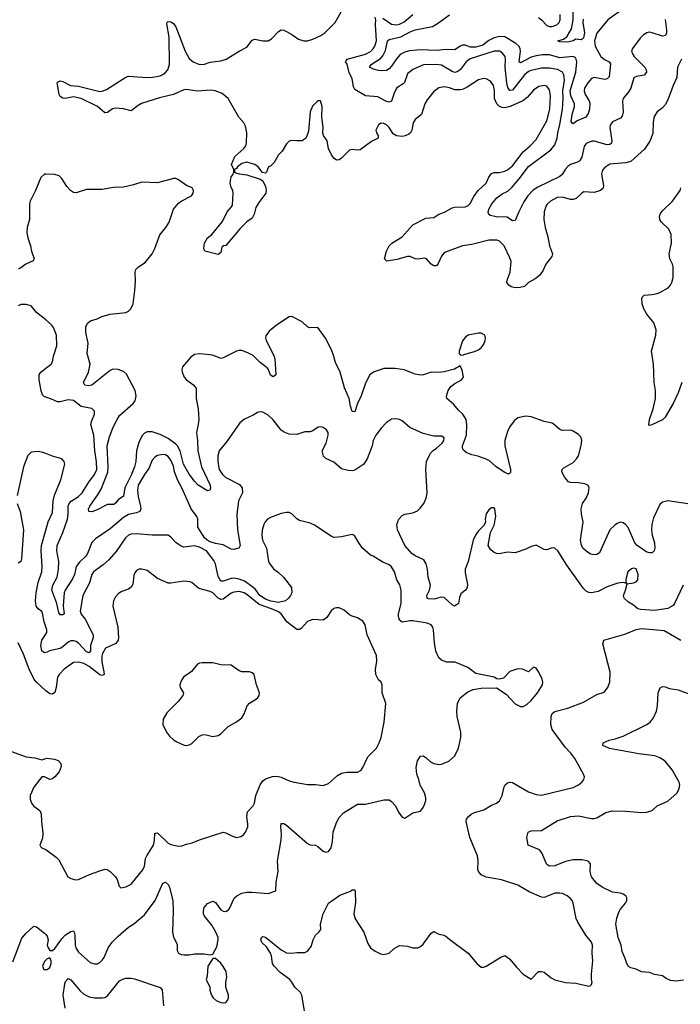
# Model space of a CAD drawing. Header units: inches. Extents: x 1839270 to 1929235, y 762242 to 910350.
# Tile 275 of 362: x 1849802 to 1854825, y 891421 to 898910. Entities that reach past the tile are written whole.
import ezdxf

# ---------------------------------------------------------------- set-up
doc = ezdxf.new("R2010")
doc.units = ezdxf.units.IN
doc.header["$MEASUREMENT"] = 0
doc.layers.add('B8849', color=7, linetype='Continuous')
doc.layers.add('B8859', color=7, linetype='Continuous')

msp = doc.modelspace()

# ---------------------------------------------------------------- linework, layer by layer
at = {"layer": 'B8849', "color": 5}
for points, elevation in [([(1850000, 897734.2), (1849990, 897734.3), (1849962.4, 897710), (1849922, 897610), (1849880.3, 897530), (1849876, 897510), (1849876.1, 897390), (1849857.8, 897330), (1849856.5, 897290), (1849863.6, 897250), (1849884.2, 897190), (1849890.3, 897150), (1849910.5, 897090), (1849903, 897077), (1849848, 897050), (1849802.3, 897017.7), (1849790, 897013)], 720), ([(1850000, 896626.5), (1849930, 896683.7), (1849890, 896732.6), (1849850, 896745.1), (1849810, 896743.1), (1849790, 896734)], 740), ([(1850000, 896038), (1849990, 896041.1), (1849976.3, 896056.3), (1849965.9, 896085.9), (1849949.8, 896170), (1849949.8, 896210), (1849963.6, 896230), (1850000, 896258.3)], 740), ([(1850000, 895609.9), (1849978.6, 895618.6), (1849944.7, 895624.7), (1849890, 895621.2), (1849864.4, 895595.6), (1849830.3, 895509.7), (1849783.7, 895290)], 760), ([(1849782, 895230), (1849804.9, 895170), (1849830.5, 895030), (1849814.8, 894810), (1849810, 894788), (1849790, 894775.3)], 760), ([(1850000, 894291.6), (1849986.6, 894330), (1849976.3, 894396.3), (1849970, 894409.4), (1849940.9, 894430), (1849927.3, 894450), (1849921.6, 894490), (1849926, 894550), (1849941.5, 894630), (1849969.8, 894710), (1849971.7, 894750), (1849964.7, 894870), (1849968.6, 894911.4), (1850000, 895026.6)], 760), ([(1850000, 894097.4), (1849990, 894095.1), (1849969.8, 894109.8), (1849961.3, 894150), (1849970.6, 894190), (1850000, 894236.3)], 760), ([(1850000, 893805.6), (1849929.9, 893869.9), (1849912.1, 893892.1), (1849873.8, 893970), (1849830, 894085.1), (1849789.8, 894169.8)], 780), ([(1849690, 893361), (1849850, 893303.9), (1849916.3, 893296.3), (1849970, 893281), (1850000, 893289.9)], 780), ([(1850000, 893146.3), (1849990, 893151.5), (1849968.8, 893150), (1849910, 893073), (1849881.8, 893010), (1849880.8, 892980.8), (1849890.2, 892950.2), (1849910, 892928.8), (1849955.1, 892895.1), (1849964, 892870), (1849966.5, 892810), (1849978.5, 892721.5), (1849975.4, 892684.6), (1849956, 892630), (1849960.7, 892620.7), (1849970.7, 892610.7), (1849999, 892599), (1850000, 892598.3)], 780), ([(1849750, 891744), (1849816.9, 891923.1), (1849850, 891962), (1849910, 892014.8), (1849930, 892010.7), (1849990, 891962), (1850000, 891950.4)], 760), ([(1850000, 891756.8), (1849990, 891746.6), (1849974.9, 891710), (1849985.7, 891685.7), (1850000, 891684.9)], 760)]:
    msp.add_lwpolyline(points, dxfattribs=dict(at, elevation=elevation))
at = {"layer": 'B8859', "color": 5}
for points, elevation in [([(1854833.4, 898610), (1854804.4, 898550), (1854798.7, 898470), (1854770.3, 898409.7), (1854730, 898300.9), (1854710, 898263.7), (1854690, 898239.3), (1854650, 898209.3), (1854627.1, 898172.9), (1854618.3, 898130), (1854615.7, 898044.3), (1854593.1, 897986.9), (1854553.4, 897926.6), (1854448.6, 897831.4), (1854410, 897820.3), (1854290, 897810.7), (1854250, 897786.9), (1854233.4, 897766.6), (1854225.8, 897734.2), (1854242.3, 897650), (1854237.4, 897630), (1854218, 897610), (1854170, 897595.6), (1854090, 897599.7), (1854070, 897586.3), (1854033.4, 897550), (1854010, 897541.6), (1853990, 897541.8), (1853930, 897560.3), (1853890, 897557.6), (1853838.4, 897530), (1853813.8, 897506.2), (1853803.6, 897490), (1853790.2, 897450), (1853786.9, 897390), (1853796.5, 897330), (1853817.8, 897257.8), (1853831, 897190), (1853852.3, 897130), (1853849.1, 897110), (1853801.7, 897050), (1853779.1, 897000.9), (1853754.7, 896965.3), (1853722, 896938), (1853671.8, 896910), (1853639.4, 896880.6), (1853607.7, 896872.3), (1853570, 896871.4), (1853539.3, 896879.3), (1853520.5, 896890), (1853506.6, 896910), (1853508.5, 896930), (1853531.9, 896990), (1853539.1, 897070), (1853530, 897099.7), (1853485, 897190), (1853450, 897226.2), (1853430, 897233.8), (1853370, 897233.4), (1853238.6, 897201.4), (1853170, 897190.6), (1853039, 897141), (1853026.7, 897133.3), (1853008.5, 897111.5), (1852984.1, 897055.9), (1852970, 897036.9), (1852950, 897037.2), (1852930, 897051.2), (1852896.3, 897090), (1852876.9, 897096.9), (1852830, 897088.8), (1852810, 897091.6), (1852770, 897108.2), (1852750, 897109.8), (1852670, 897085.3), (1852592.3, 897072.3), (1852575.1, 897090), (1852591.3, 897150), (1852611.1, 897190), (1852631.1, 897210), (1852710, 897257.4), (1852790.9, 897350), (1852890, 897401.8), (1852950, 897406.7), (1852989.2, 897430.8), (1853033, 897447), (1853090, 897478.1), (1853110, 897483.7), (1853190, 897487), (1853210, 897494.7), (1853227.9, 897512.1), (1853255.2, 897564.8), (1853288, 897610), (1853350, 897666.9), (1853370, 897713.1), (1853390, 897740.2), (1853410, 897747.8), (1853450, 897748.7), (1853490, 897758), (1853510, 897767.6), (1853550, 897799.2), (1853630, 897903.9), (1853683.5, 897950), (1853730, 897998.9), (1853810, 898142), (1853832.2, 898230), (1853838.4, 898330), (1853830, 898378), (1853810, 898403.5), (1853790, 898409.7), (1853750, 898402.2), (1853710, 898374.2), (1853660.9, 898319.1), (1853626.6, 898293.4), (1853531.2, 898248.8), (1853490, 898239.1), (1853470, 898241.3), (1853450.7, 898250), (1853429.9, 898270), (1853411.7, 898310), (1853411.8, 898371.8), (1853403.5, 898410), (1853382, 898442), (1853350, 898461.3), (1853330, 898464), (1853290, 898452.2), (1853203.8, 898396.2), (1853170, 898380.4), (1853150, 898376.1), (1853110, 898376.2), (1853070, 898391.4), (1853030, 898399.4), (1852990, 898392.1), (1852950, 898364.2), (1852899.5, 898300.5), (1852883.1, 898270), (1852857, 898190), (1852807.8, 898150), (1852794.8, 898125.2), (1852783.5, 898070), (1852774.6, 898050), (1852761.5, 898038.5), (1852734, 898026), (1852710, 898021.6), (1852666.3, 898026.3), (1852641.8, 898041.8), (1852610, 898089.6), (1852590, 898111), (1852570, 898121.3), (1852550, 898123.6), (1852529.2, 898110.8), (1852510.3, 898070), (1852514, 898050), (1852526.4, 898030), (1852526.4, 898010), (1852477.5, 897982.5), (1852390, 897921.3), (1852370, 897917.6), (1852330, 897922), (1852310, 897917), (1852250, 897856.2), (1852230, 897843.6), (1852210, 897841.6), (1852190, 897856.2), (1852170, 897886.6), (1852150.6, 897930.6), (1852139.8, 897990), (1852113, 898030), (1852107.1, 898047.1), (1852108.7, 898090), (1852099.2, 898170), (1852102.4, 898250), (1852090, 898294), (1852070, 898294), (1852027.3, 898252.7), (1852010.4, 898210), (1851997.3, 898062.7), (1851988.9, 898031.1), (1851976.4, 898010), (1851950, 897989.6), (1851910, 897987.8), (1851870, 897992.3), (1851850, 897986.6), (1851830, 897966), (1851796.4, 897910), (1851770, 897882), (1851735.5, 897824.5), (1851710, 897796.9), (1851694.8, 897790), (1851678, 897750), (1851670, 897742), (1851649.2, 897749.2), (1851616, 897790), (1851589.4, 897810), (1851530, 897827.6), (1851490, 897816), (1851458, 897790), (1851450, 897778), (1851434, 897770), (1851434, 897750), (1851445.4, 897745.4), (1851470, 897738), (1851530, 897731.3), (1851630, 897698), (1851650, 897684.7), (1851670, 897642), (1851675.8, 897610), (1851674.4, 897590), (1851619.3, 897520.7), (1851598.4, 897481.6), (1851583.8, 897430), (1851570, 897400.9), (1851527.7, 897372.3), (1851477.1, 897322.9), (1851370, 897192.7), (1851350.6, 897189.4), (1851339.8, 897180.2), (1851330, 897139), (1851310, 897123.6), (1851209.6, 897149.6), (1851202.7, 897170), (1851207, 897210), (1851229.6, 897250), (1851262.5, 897277.5), (1851343.9, 897376.1), (1851379.7, 897450), (1851413.3, 897486.7), (1851419.7, 897500.3), (1851425.1, 897590), (1851422, 897610), (1851410, 897633.2), (1851403.1, 897670), (1851410, 897714.8), (1851422.7, 897730), (1851429.2, 897750), (1851429.2, 897770), (1851413.2, 897810), (1851438.4, 897870), (1851506.5, 897930), (1851520.8, 897950), (1851527.6, 897972.4), (1851528.8, 898050), (1851519.8, 898099.8), (1851505.4, 898125.4), (1851467.8, 898167.8), (1851388.2, 898310), (1851341, 898350), (1851289.2, 898369.2), (1851254.1, 898374.1), (1851150, 898367.9), (1851070, 898378.6), (1851050, 898376.7), (1850970, 898342.1), (1850864.6, 898315.4), (1850728.4, 898271.6), (1850702, 898258), (1850650, 898217.6), (1850591.7, 898231.7), (1850530, 898238), (1850507.4, 898232.6), (1850470, 898205.1), (1850450, 898200.7), (1850392.3, 898250), (1850270, 898309.7), (1850210, 898322.6), (1850148, 898310), (1850130, 898314.5), (1850110, 898327), (1850101.6, 898341.6), (1850087.6, 898430), (1850090, 898436), (1850110, 898444), (1850130, 898440.5), (1850188.6, 898408.6), (1850250, 898403.6), (1850410, 898364.5), (1850430, 898366.2), (1850461.7, 898378.3), (1850610, 898472), (1850630, 898480.3), (1850770, 898471), (1850812.8, 898472.8), (1850870, 898482.3), (1850890, 898492.7), (1850911.3, 898508.7), (1850928.2, 898530), (1850941.1, 898570), (1850938.6, 898778.6), (1850921.7, 898878.3), (1850922, 898890), (1850930, 898896.4), (1850950, 898893.1), (1850970, 898881.1), (1850990, 898856.4), (1851059.8, 898670), (1851090, 898614), (1851120.3, 898590), (1851170, 898570.2), (1851207.4, 898572.6), (1851250, 898588), (1851330, 898597.5), (1851372, 898610), (1851469.8, 898670.2), (1851530, 898701.3), (1851570, 898754.4), (1851590, 898763.1), (1851650.9, 898749.1), (1851690.7, 898749.3), (1851716.5, 898763.5), (1851770, 898821.6), (1851790, 898832.4), (1851810, 898830.4), (1851830, 898821.1), (1851870, 898798.9), (1851921.6, 898761.6), (1851962, 898750), (1851990, 898750.1), (1852030, 898761.4), (1852091.1, 898790), (1852122, 898810), (1852199.5, 898890), (1852247, 898970)], 680), ([(1854709.3, 898910.7), (1854720.5, 898830), (1854720.2, 898810), (1854711.6, 898790), (1854690, 898785.4), (1854610, 898811.1), (1854590, 898814.3), (1854570, 898809.8), (1854544.2, 898795.8), (1854519.5, 898770), (1854462, 898690), (1854454.9, 898670), (1854460.4, 898650), (1854474.9, 898630), (1854554.9, 898550), (1854566.5, 898530), (1854567, 898510), (1854551.2, 898488.8), (1854490, 898477.6), (1854472.4, 898467.6), (1854449.2, 898390), (1854434.7, 898365.3), (1854390.3, 898310), (1854386, 898290), (1854391.3, 898208.7), (1854382.8, 898177.2), (1854370, 898160.7), (1854310, 898134.5), (1854292.8, 898107.2), (1854289.2, 898090), (1854305.6, 897990), (1854302.3, 897970), (1854290, 897959.8), (1854270, 897958), (1854170, 897986.2), (1854153.3, 897986.7), (1854110.2, 897969.8), (1854093.9, 897946.1), (1854075.4, 897864.6), (1854061.5, 897838.5), (1854050.8, 897829.2), (1853990, 897807.9), (1853970, 897793.7), (1853949.5, 897770), (1853927.4, 897732.6), (1853910, 897716.8), (1853742.5, 897637.5), (1853706.9, 897613.1), (1853665.3, 897570), (1853635.8, 897524.2), (1853596.9, 897450), (1853570, 897384), (1853550, 897379.3), (1853508.2, 897408.2), (1853426, 897410), (1853381.4, 897421.4), (1853370, 897429.4), (1853364.8, 897444.8), (1853368, 897470), (1853392.1, 897510), (1853430, 897556.2), (1853470, 897585.2), (1853513.9, 897606.1), (1853545.1, 897634.9), (1853600.7, 897699.3), (1853670, 897793.6), (1853840.6, 897919.4), (1853870, 897958.3), (1853889.9, 898010), (1853893.7, 898050), (1853910, 898112.4), (1853930.3, 898230), (1853934.9, 898310), (1853932, 898370), (1853944.6, 898450), (1853939.9, 898490), (1853930.3, 898510.3), (1853892.3, 898532.3), (1853830, 898542), (1853770, 898541.3), (1853690, 898524.2), (1853670, 898515.5), (1853640.1, 898490), (1853550, 898373.5), (1853530, 898371.2), (1853514.7, 898394.7), (1853506.9, 898426.9), (1853493.5, 898550), (1853495.8, 898610), (1853492.4, 898630), (1853470, 898657.7), (1853450, 898669.8), (1853410, 898671.5), (1853228.3, 898611.7), (1853196.2, 898590), (1853151.3, 898528.7), (1853127.1, 898512.9), (1853110, 898509.9), (1853090, 898515), (1853010, 898564.1), (1852970, 898569.8), (1852872.7, 898567.3), (1852790, 898532.6), (1852750, 898499.6), (1852727, 898433), (1852718.3, 898421.7), (1852670, 898390.9), (1852661, 898379), (1852648.1, 898351.9), (1852630.2, 898289.8), (1852610, 898281.7), (1852584.7, 898290), (1852524.4, 898324.4), (1852431.2, 898331.2), (1852350, 898379.5), (1852338.9, 898398.9), (1852330, 898463.7), (1852306.3, 898506.3), (1852291.2, 898571.2), (1852279.7, 898590), (1852293, 898610), (1852430, 898648.8), (1852470, 898669.1), (1852490, 898688.8), (1852502.5, 898710), (1852516, 898750), (1852507.3, 898872.7), (1852509.8, 898909.8), (1852505.3, 898930)], 660), ([(1854370, 898976.5), (1854274.6, 898910), (1854191, 898809), (1854172.8, 898750), (1854178, 898710), (1854220.7, 898630), (1854248, 898608), (1854284, 898590), (1854294.4, 898574.4), (1854284, 898476), (1854270, 898460.6), (1854250, 898455.5), (1854170, 898469.8), (1854150, 898462.2), (1854121.6, 898430), (1854096.6, 898390), (1854093.1, 898370), (1854100.7, 898340.7), (1854132.2, 898292.2), (1854136.5, 898276.5), (1854133.7, 898230), (1854124, 898196), (1854107.4, 898170), (1854040.2, 898139.8), (1854010, 898118.9), (1854002.4, 898122.4), (1853996.1, 898136.1), (1854003.4, 898190), (1854021.7, 898250), (1854020.9, 898270), (1853993.6, 898330), (1853988.4, 898370), (1854029.6, 898510), (1854038.1, 898590), (1854030, 898619.3), (1854009.2, 898629.2), (1853910, 898620.9), (1853830, 898642.7), (1853777.5, 898642.5), (1853730, 898636.3), (1853690, 898624.5), (1853610, 898581.2), (1853600.3, 898590), (1853609.9, 898670), (1853608, 898690), (1853597.3, 898710), (1853575, 898730), (1853490, 898779.5), (1853450, 898782.3), (1853410, 898773.6), (1853368.4, 898751.6), (1853324, 898716), (1853270, 898700.7), (1853230, 898700.9), (1853190, 898715.3), (1853170, 898716.9), (1853150.1, 898709.9), (1853110, 898681.8), (1853044.5, 898684.5), (1852970, 898675.4), (1852850, 898680.3), (1852766.1, 898673.9), (1852730, 898664.2), (1852695.7, 898644.3), (1852666.6, 898613.4), (1852630, 898557.2), (1852610, 898535.6), (1852590, 898525.1), (1852550, 898520.4), (1852530, 898523.5), (1852492.9, 898532.9), (1852462, 898550), (1852473.3, 898570), (1852545.1, 898614.9), (1852564.3, 898635.7), (1852584.5, 898675.5), (1852599.5, 898750), (1852610, 898760.9), (1852698.8, 898781.2), (1852770, 898819.1), (1852810, 898832.9), (1852940.7, 898859.3), (1852979.8, 898880.2), (1853070, 898947.2)], 640), ([(1852562.3, 898922.3), (1852630, 898877.5), (1852670, 898871.8), (1852690, 898876.3), (1852726.4, 898893.6), (1852791.2, 898948.8)], 660), ([(1853747, 898927), (1853769.5, 898909.5), (1853810, 898865.4), (1853830, 898858.4), (1853850, 898858.5), (1853886, 898870), (1853903.8, 898890), (1853911.9, 898910), (1853911.1, 898950)], 640), ([(1854085.4, 898914.6), (1854083.7, 898890), (1854095.9, 898810), (1854090, 898772.3), (1854077.8, 898762.2), (1854070, 898757.6), (1854030, 898762), (1854010.5, 898750), (1853970, 898739.7), (1853910, 898740.9), (1853894, 898750), (1853937.2, 898762.8), (1853961.3, 898778.7), (1853998.3, 898841.7), (1854011.2, 898910), (1854011.2, 898970)], 620), ([(1854950, 895217.4), (1854730.3, 895249.7), (1854690, 895241.3), (1854670, 895221.6), (1854620.1, 895119.9), (1854608.6, 895070), (1854605.4, 895030), (1854611, 894990), (1854629.2, 894930), (1854632.4, 894890), (1854626.7, 894870), (1854610, 894854.7), (1854590, 894854.2), (1854570, 894860.7), (1854497.8, 894910), (1854480.5, 894930), (1854428.5, 895048.5), (1854409.6, 895070), (1854390, 895082.2), (1854370, 895087.1), (1854350, 895081.7), (1854330, 895068.6), (1854290, 895029.7), (1854210, 894856), (1854190, 894842.6), (1854170, 894839.4), (1854144.3, 894844.3), (1854119.3, 894859.3), (1854087.6, 894887.6), (1854074.7, 894910), (1854066.2, 894950), (1854086.8, 895090), (1854072.8, 895150), (1854070.6, 895190), (1854082.5, 895230), (1854109.8, 895270), (1854127.6, 895310), (1854131.6, 895351.6), (1854120.7, 895370), (1854098.9, 895378.9), (1854050, 895388.1), (1853990, 895389.7), (1853975.6, 895395.6), (1853946.7, 895426.7), (1853924.7, 895470), (1853928, 895490), (1853938.8, 895501.2), (1854010, 895543.2), (1854036.8, 895570), (1854050, 895593), (1854072.1, 895672.1), (1854077.2, 895710), (1854070.9, 895730.9), (1854050, 895754), (1854010, 895780.7), (1853990, 895787.6), (1853925.8, 895785.8), (1853910, 895792), (1853869.7, 895829.7), (1853850, 895841.3), (1853790, 895853.3), (1853690, 895888.3), (1853650, 895895.1), (1853590, 895880.5), (1853561.6, 895858.4), (1853526, 895810), (1853510, 895777.2), (1853490.3, 895710), (1853490.2, 895670), (1853533.7, 895490), (1853533.8, 895466.2), (1853523.4, 895456.6), (1853510, 895456.1), (1853490, 895464.9), (1853425.6, 895510), (1853373.9, 895553.9), (1853350, 895567.3), (1853285.1, 895590), (1853240, 895600), (1853197.5, 895617.5), (1853175.9, 895635.9), (1853169.3, 895650), (1853168.3, 895668.3), (1853199.3, 895750), (1853202.8, 895830), (1853197, 895870), (1853171.4, 895910), (1853139.4, 895939.4), (1853103.6, 895983.6), (1853048.9, 896028.9), (1853046.1, 896046.1), (1853059.1, 896090), (1853080.8, 896119.2), (1853110, 896141.7), (1853161.2, 896170), (1853176, 896190), (1853165.6, 896245.6), (1853150, 896278), (1853107.9, 896252.1), (1853030, 896231.3), (1852990, 896226.3), (1852930, 896228.2), (1852871.1, 896208.9), (1852850, 896206.2), (1852810, 896214), (1852725.8, 896245.8), (1852655.8, 896255.8), (1852570, 896257.4), (1852493, 896230), (1852465.3, 896210), (1852430, 896145.1), (1852398.7, 896050), (1852371.6, 895990), (1852350, 895927.6), (1852330, 895929.6), (1852316.8, 895970), (1852306.5, 896030), (1852270.7, 896110), (1852239.1, 896230), (1852203.6, 896303.6), (1852186.1, 896366.1), (1852170, 896405.2), (1852127.2, 896487.2), (1852070, 896568), (1852006.3, 896566.3), (1851990, 896574), (1851950, 896613.2), (1851870, 896653.2), (1851850, 896649), (1851754.2, 896585.8), (1851699.3, 896540.7), (1851673.7, 896506.3), (1851670.2, 896490), (1851674.7, 896470), (1851734.9, 896354.9), (1851742.8, 896330), (1851750.3, 896210), (1851730, 896193.2), (1851710, 896206.6), (1851694, 896250), (1851683.1, 896263.1), (1851630, 896303.5), (1851575.8, 896355.8), (1851536.9, 896376.9), (1851490, 896393.1), (1851470, 896393.7), (1851450, 896388), (1851350, 896338.3), (1851330, 896334.3), (1851276.2, 896356.2), (1851250, 896361.6), (1851170, 896369.8), (1851130, 896362.4), (1851100.2, 896339.8), (1851039.7, 896270), (1851034.4, 896250), (1851036.5, 896230), (1851051.8, 896191.8), (1851070.2, 896170.2), (1851125.5, 896130), (1851144.7, 896104.7), (1851142.8, 896030), (1851158.9, 895950), (1851163.2, 895870), (1851159.7, 895830), (1851145.2, 895770), (1851153.8, 895710), (1851155.2, 895630), (1851184.2, 895510), (1851250.2, 895370), (1851253.2, 895346.8), (1851248.1, 895331.9), (1851230, 895326.6), (1851158.9, 895370), (1851130, 895400.4), (1851090, 895453.8), (1851046.9, 895530), (1851022.8, 895630), (1851001, 895670), (1850990, 895681.3), (1850930, 895723.9), (1850870, 895755), (1850810, 895775.4), (1850770, 895775.8), (1850750, 895765.7), (1850732.9, 895747.1), (1850706.9, 895693.1), (1850690.1, 895630), (1850685.3, 895550), (1850674.8, 895510), (1850650, 895446.6), (1850600.6, 895350), (1850590, 895286.6), (1850550, 895256.9), (1850530, 895231.6), (1850516.4, 895223.6), (1850470, 895221.5), (1850390, 895180.7), (1850350, 895167.4), (1850328.4, 895168.4), (1850326, 895190), (1850334.7, 895210), (1850398.8, 895301.2), (1850420.3, 895339.7), (1850472.1, 895467.9), (1850474.4, 895510), (1850467, 895670), (1850483.5, 895736.5), (1850511.9, 895810), (1850541.9, 895870), (1850561.3, 895898.7), (1850665, 895990), (1850678.9, 896010), (1850687.9, 896050), (1850678.6, 896090), (1850613.2, 896213.2), (1850590, 896233.5), (1850550, 896248.3), (1850510, 896251.3), (1850490, 896242), (1850350, 896130.8), (1850324.1, 896124.1), (1850297, 896130), (1850288, 896150), (1850325, 896230), (1850337.2, 896290), (1850315.8, 896370), (1850323.2, 896450), (1850304.3, 896530), (1850305.6, 896574.4), (1850317.9, 896602.1), (1850340.9, 896619.1), (1850390, 896634.6), (1850427.5, 896652.5), (1850490, 896670.1), (1850610, 896682.1), (1850630, 896692.2), (1850647.8, 896710), (1850663.7, 896750), (1850676.5, 896850), (1850683.4, 896923.4), (1850679.7, 896990), (1850685.1, 897010), (1850704.2, 897030), (1850755.9, 897064.1), (1850810, 897130.3), (1850830, 897170.5), (1850866.5, 897273.5), (1850914, 897330), (1850939.1, 897370), (1850971.1, 897468.9), (1851010, 897514.8), (1851030, 897531), (1851108, 897570), (1851122, 897590), (1851124, 897610), (1851112, 897632), (1851070, 897649), (1851010, 897693.2), (1850990, 897701.2), (1850970, 897702.7), (1850850, 897669.7), (1850730, 897673.3), (1850666.9, 897653.1), (1850590, 897636.3), (1850514, 897634), (1850430, 897618.6), (1850310, 897619.7), (1850230, 897593.6), (1850210, 897596.2), (1850187, 897610), (1850160.9, 897640.9), (1850122.5, 897702.5), (1850102.6, 897722.6), (1850070, 897733.3), (1850000, 897734.2)], 720), ([(1854836.8, 896150), (1854808.4, 896071.6), (1854770.1, 895989.9), (1854710, 895887.3), (1854690, 895866.3), (1854609.4, 895829.4), (1854590, 895822.7), (1854585.4, 895825.4), (1854589.8, 895869.8), (1854619.8, 895950), (1854636.2, 896030), (1854636.8, 896090), (1854627.1, 896150), (1854620.9, 896290), (1854604.9, 896390), (1854640.2, 896510), (1854641.1, 896550), (1854624.3, 896604.3), (1854570.8, 896670.8), (1854546.9, 896710), (1854535.1, 896750), (1854533.6, 896790), (1854536.6, 896803.4), (1854550, 896815.5), (1854610, 896819), (1854650, 896828.1), (1854670, 896834.7), (1854732.8, 896870), (1854751.1, 896890), (1854761.7, 896910), (1854769.8, 896950), (1854769.7, 897030), (1854765.1, 897050), (1854746, 897090), (1854739.2, 897130), (1854758.8, 897210), (1854755.4, 897275.4), (1854737.8, 897317.8), (1854682, 897370), (1854668.2, 897390), (1854665.7, 897410), (1854672, 897430), (1854687, 897453), (1854766.3, 897530), (1854824.7, 897610), (1854828.2, 897631.8)], 680), ([(1850000, 896258.3), (1850040.9, 896290), (1850051.3, 896308.7), (1850059.6, 896350), (1850085.1, 896430), (1850082, 896510), (1850059.6, 896570), (1850044.7, 896590), (1850000, 896626.5)], 740), ([(1854847.7, 894610), (1854782, 894470), (1854770, 894453.2), (1854730, 894432), (1854630, 894415.6), (1854522.9, 894422.9), (1854502, 894430), (1854470, 894457.2), (1854430, 894479.3), (1854397.2, 894510), (1854393.2, 894530), (1854409, 894570), (1854420.4, 894619.6), (1854470, 894626.8), (1854490, 894634.8), (1854500.9, 894650), (1854504.5, 894690), (1854490, 894733.2), (1854470, 894739.3), (1854453.2, 894733.2), (1854427.3, 894710), (1854411.3, 894651.3), (1854412, 894632), (1854418, 894622), (1854390, 894628), (1854350, 894624), (1854270, 894596), (1854199.9, 894560.1), (1854150, 894551.8), (1854130, 894554), (1854110, 894562), (1854090, 894582.7), (1853961.1, 894761.1), (1853893.3, 894870), (1853870, 894889.4), (1853850, 894892.3), (1853810, 894878), (1853790, 894880.9), (1853730, 894912.7), (1853690, 894903.7), (1853650, 894882), (1853570, 894856), (1853510, 894859.5), (1853447.6, 894847.6), (1853428, 894850), (1853402, 894862), (1853380.9, 894880.9), (1853365.2, 894910), (1853382.7, 895010), (1853410, 895064.7), (1853422, 895130), (1853414, 895190), (1853410, 895198), (1853390, 895198), (1853370, 895182), (1853348.3, 895151.7), (1853340.7, 895110), (1853342.8, 895090), (1853334, 895066), (1853290, 895021.2), (1853268.7, 894990), (1853250.4, 894950), (1853212.4, 894790), (1853189, 894730), (1853190, 894702), (1853206, 894614), (1853204.9, 894590), (1853190.8, 894570), (1853157.3, 894542.7), (1853145.8, 894514.2), (1853139.3, 894470), (1853109.2, 894450), (1853090, 894458.7), (1853030, 894514.5), (1853010, 894517), (1852950, 894502), (1852910, 894505.1), (1852901.2, 894510), (1852898.4, 894530), (1852918.7, 894570), (1852926, 894610), (1852907.3, 894670), (1852902.2, 894730), (1852892.1, 894770), (1852876.5, 894796.5), (1852865.8, 894805.8), (1852810, 894831.7), (1852782.8, 894850), (1852730.9, 894910), (1852674.4, 895030), (1852669.1, 895070), (1852683.5, 895110), (1852710, 895138), (1852731.5, 895148.5), (1852790, 895159.3), (1852825.6, 895174.4), (1852846.6, 895193.4), (1852874.2, 895230), (1852892.8, 895270), (1852900.7, 895310), (1852891.1, 895490), (1852895.7, 895550), (1852926.7, 895613.3), (1852946, 895634), (1852971.6, 895650), (1853015.1, 895690), (1853026.6, 895710), (1853029, 895730), (1853010, 895742.7), (1852950, 895742), (1852870, 895761.6), (1852768.5, 895808.5), (1852710, 895859.5), (1852690, 895869.5), (1852670, 895874.5), (1852630, 895872), (1852590, 895846), (1852550, 895802.7), (1852510, 895749.4), (1852490.3, 895710), (1852482.4, 895670), (1852442.8, 895570), (1852418.7, 895530), (1852350, 895482.4), (1852330, 895477.6), (1852300.1, 895480.1), (1852250, 895494), (1852190, 895544.7), (1852130, 895573.6), (1852111.1, 895591.1), (1852102.7, 895630), (1852131.1, 895690), (1852147.8, 895750), (1852147.3, 895770), (1852134, 895790), (1852110, 895807), (1852090, 895812.7), (1852070.5, 895809.5), (1852030, 895782.7), (1852010, 895776), (1851970, 895775.1), (1851910, 895754.3), (1851850, 895757.4), (1851811.9, 895771.9), (1851790, 895787.8), (1851730, 895867.3), (1851690, 895901.6), (1851650, 895923.7), (1851630, 895926.6), (1851610, 895922.7), (1851578, 895902), (1851510, 895871.8), (1851476.3, 895843.7), (1851377.4, 895702.6), (1851319.7, 895630), (1851307.2, 895592.8), (1851307.8, 895547.8), (1851319.1, 895490), (1851344.2, 895450), (1851370, 895427.8), (1851473.6, 895373.6), (1851493.4, 895350), (1851495.2, 895310), (1851465, 895250), (1851452.6, 895147.4), (1851458.4, 895030), (1851477.7, 894910), (1851468.4, 894891.6), (1851430, 894879.1), (1851410, 894882.4), (1851350, 894915.3), (1851290, 894926.4), (1851250, 894939.3), (1851227.5, 894950), (1851206.9, 894970), (1851156.8, 895050), (1851156.1, 895110), (1851149.8, 895130), (1851105.2, 895190), (1851034.2, 895350), (1851005.1, 895405.1), (1850979.5, 895470), (1850970, 895515.1), (1850950, 895560.4), (1850930, 895587.2), (1850910, 895599.8), (1850890, 895603.8), (1850850, 895595.8), (1850830, 895583.5), (1850810, 895559.7), (1850783.1, 895496.9), (1850750, 895451), (1850703.1, 895370), (1850696.4, 895330), (1850702.5, 895282.5), (1850720.2, 895210), (1850722, 895190), (1850715.3, 895170), (1850690, 895158.5), (1850630, 895145.9), (1850590, 895123.8), (1850490, 895038.5), (1850378.4, 894961.6), (1850350, 894934.3), (1850318.2, 894850), (1850304.1, 894830), (1850255.8, 894784.2), (1850231.3, 894750), (1850217.3, 894690), (1850204.1, 894655.9), (1850146.3, 894570), (1850139.5, 894550), (1850132.9, 894452.9), (1850139.6, 894390), (1850130, 894382.4), (1850110, 894382), (1850098.5, 894398.5), (1850083.6, 894470), (1850046.9, 894570), (1850054.9, 894610), (1850085.5, 894670), (1850095.6, 894730), (1850098.2, 894790), (1850083.9, 894870), (1850087.1, 894910), (1850130, 895008.9), (1850164.1, 895110), (1850170.8, 895149.2), (1850170.9, 895209.1), (1850176.8, 895230), (1850191.9, 895248.1), (1850250, 895282.8), (1850275.5, 895310), (1850326.5, 895393.5), (1850369.9, 895450), (1850387.2, 895490), (1850386.4, 895546.4), (1850372.5, 895630), (1850365.3, 895750), (1850343.1, 895830), (1850346.5, 895853.5), (1850369.6, 895910), (1850371.3, 895931.3), (1850350, 895954), (1850269, 895969), (1850210, 896012.4), (1850170, 896017.8), (1850110, 896002.4), (1850090, 896003.1), (1850044.1, 896024.1), (1850000, 896038)], 740), ([(1850000, 895026.6), (1850017.2, 895090), (1850050, 895162.8), (1850057.2, 895250), (1850065.6, 895294.4), (1850115.4, 895410), (1850145.1, 895530), (1850140.9, 895550), (1850122, 895570), (1850050, 895589.4), (1850000, 895609.9)], 760), ([(1850000, 891950.4), (1850010, 891938.8), (1850019.1, 891910), (1850010.7, 891870), (1850017.3, 891850), (1850030.8, 891830.8), (1850050, 891830.7), (1850070, 891846), (1850121, 891919), (1850150, 891948.9), (1850190, 891974), (1850210, 891979.1), (1850217.1, 891970), (1850221.5, 891950), (1850222.8, 891870), (1850228.7, 891850), (1850250, 891818.4), (1850338, 891738), (1850370, 891727.8), (1850390, 891729), (1850410, 891738.9), (1850430, 891755.3), (1850444.1, 891775.9), (1850475.4, 891850), (1850506.1, 891893.9), (1850550, 891938.3), (1850630, 892007.3), (1850670, 892032.4), (1850750, 892100.3), (1850831.5, 892210), (1850890, 892341.6), (1850910, 892350.3), (1850933.1, 892330), (1850941.7, 892310), (1850965.3, 892210), (1850969.1, 892130.9), (1850963.7, 891970), (1850972.1, 891932.1), (1850998.3, 891878.3), (1850998.5, 891830), (1851008.9, 891810), (1851030, 891798.8), (1851050, 891796.5), (1851090, 891798), (1851130, 891805.7), (1851204.5, 891804.5), (1851250, 891796), (1851270, 891802), (1851301.6, 891858.4), (1851311.5, 891910), (1851309.7, 891930), (1851292.8, 891970), (1851262.4, 892022.4), (1851208, 892090), (1851199.6, 892110), (1851198.4, 892130), (1851203.9, 892156.1), (1851230, 892186.8), (1851270, 892206), (1851290, 892196), (1851330, 892139.3), (1851350, 892128.5), (1851370, 892125.3), (1851390, 892138.4), (1851398.3, 892150), (1851433.1, 892226.9), (1851453.4, 892246.6), (1851490, 892265.3), (1851530, 892273.1), (1851570, 892273.1), (1851690, 892263), (1851750, 892284.7), (1851752.8, 892350), (1851767.8, 892430), (1851763.2, 892510), (1851791.1, 892671.1), (1851792.5, 892712.5), (1851786.7, 892773.3), (1851790, 892794.8), (1851810, 892797.1), (1851830, 892783.8), (1851990, 892643.7), (1852010, 892634), (1852050, 892630.4), (1852070, 892621.6), (1852110, 892585.5), (1852130, 892579.1), (1852150, 892584), (1852169.7, 892610.3), (1852179.8, 892660.2), (1852186.3, 892730), (1852210, 892802.4), (1852230, 892842.6), (1852263.7, 892876.3), (1852370, 892942.6), (1852430, 892943.9), (1852570, 892975.6), (1852610, 892975.3), (1852630, 892963), (1852659.1, 892930), (1852682.8, 892882.8), (1852710, 892844.7), (1852730, 892836), (1852790, 892876.3), (1852850, 892891), (1852870, 892918), (1852879.3, 892940.7), (1852889.6, 892970), (1852889.7, 892990), (1852879.2, 893030), (1852846.9, 893086.9), (1852836.8, 893130), (1852820.7, 893170), (1852817.5, 893222.5), (1852826.8, 893273.2), (1852850, 893308.2), (1852870, 893310.3), (1852890, 893298), (1852925.5, 893265.5), (1852950, 893251.3), (1852990, 893244.1), (1853010, 893246.5), (1853065.1, 893270), (1853109.6, 893310), (1853138.3, 893370), (1853155.8, 893450), (1853156.2, 893490), (1853129, 893610), (1853124.6, 893650), (1853130.7, 893709.3), (1853150, 893752.7), (1853210, 893798.4), (1853250, 893816.4), (1853310, 893825.5), (1853426.8, 893826.8), (1853499.9, 893779.9), (1853570, 893706), (1853610, 893686), (1853630, 893686), (1853658.9, 893701.1), (1853690, 893730.7), (1853738.9, 893790), (1853777, 893850), (1853779.3, 893870), (1853774.8, 893894.8), (1853750, 893948), (1853730, 893978), (1853710, 893986), (1853670, 893949), (1853626, 893970), (1853590, 893973.2), (1853530, 893953.2), (1853479.8, 893900.2), (1853450, 893894), (1853430, 893897.2), (1853409.4, 893909.4), (1853270, 893938), (1853210, 893981.6), (1853130, 894015.8), (1853110, 894022), (1853050, 894024.4), (1853010, 894037.4), (1852990, 894056.9), (1852966.9, 894106.9), (1852954.7, 894170), (1852949, 894269), (1852942.2, 894290), (1852930, 894306.3), (1852899, 894319), (1852790, 894337.7), (1852770, 894338.7), (1852710, 894328.5), (1852690, 894341.6), (1852682.4, 894370), (1852682.7, 894390), (1852702.6, 894470), (1852701.7, 894570), (1852691.3, 894611.3), (1852670, 894648.7), (1852651.3, 894710), (1852627.9, 894747.9), (1852610, 894763), (1852563.3, 894783.3), (1852490, 894829.2), (1852470, 894837.2), (1852409.6, 894890), (1852379.7, 894930), (1852346.6, 894986.6), (1852330, 894993.2), (1852250, 894975.6), (1852190, 894972), (1852170, 894980.7), (1852044.4, 895064.4), (1852010, 895080.5), (1851930, 895100.9), (1851910, 895112.7), (1851870, 895152.3), (1851850, 895160.9), (1851830, 895162), (1851790, 895153.6), (1851710, 895124.7), (1851686.4, 895110), (1851667.2, 895090), (1851657.4, 895070), (1851646.6, 895026.6), (1851643.1, 894990), (1851647.4, 894950), (1851678, 894890), (1851694.3, 894790), (1851703.6, 894770), (1851732.5, 894732.5), (1851770, 894705.6), (1851807.2, 894670), (1851867.6, 894590), (1851870.3, 894550), (1851862, 894530), (1851847, 894510), (1851823.1, 894490), (1851770, 894477.6), (1851712.6, 894487.4), (1851670, 894502.2), (1851628.6, 894530), (1851595.1, 894575.1), (1851574.1, 894594.1), (1851510, 894638.5), (1851470, 894655.7), (1851430, 894661.6), (1851410, 894659.3), (1851350, 894638.4), (1851330, 894638.9), (1851310, 894674.3), (1851290.5, 894770), (1851277.7, 894797.7), (1851223.4, 894870), (1851170, 894898.5), (1851130, 894907.9), (1851050, 894898.5), (1851030, 894904.4), (1850991.3, 894930), (1850950, 894975.1), (1850929.5, 894989.5), (1850810, 894989.6), (1850690, 894999.8), (1850650, 894996.5), (1850630, 894988.7), (1850606.7, 894970), (1850534.9, 894865.1), (1850479.6, 894800.4), (1850437.3, 894762.7), (1850363.6, 894710), (1850350.9, 894689.1), (1850333.4, 894626.6), (1850282.3, 894530), (1850261.6, 894410), (1850269.4, 894389.4), (1850299, 894350), (1850359.3, 894230), (1850360.6, 894210), (1850340.8, 894150), (1850339.1, 894110), (1850330, 894095.3), (1850310, 894102.7), (1850250, 894168.2), (1850230, 894180.6), (1850210, 894185.7), (1850190, 894184.3), (1850170, 894176.5), (1850130, 894139.1), (1850110, 894127.5), (1850029.4, 894110.6), (1850010, 894099.7), (1850000, 894097.4)], 760), ([(1850000, 892598.3), (1850078.7, 892538.7), (1850098.7, 892518.7), (1850168.4, 892390), (1850190, 892376.4), (1850227.7, 892367.7), (1850250, 892368.9), (1850332.7, 892407.3), (1850410, 892436.5), (1850450, 892448.7), (1850465.9, 892445.9), (1850490, 892430.4), (1850530.4, 892390), (1850542.4, 892370), (1850559.1, 892319.1), (1850570, 892307.3), (1850610, 892313), (1850650, 892333.4), (1850737.3, 892442.7), (1850749.8, 892470.2), (1850759.3, 892530), (1850767.6, 892550), (1850818.2, 892630), (1850826.6, 892670), (1850830, 892718.8), (1850836.6, 892723.4), (1850850, 892725.3), (1850930, 892647.2), (1850950, 892637.2), (1851010, 892623.8), (1851033.8, 892626.2), (1851070, 892639.6), (1851112.3, 892647.7), (1851170, 892671.7), (1851350, 892730.4), (1851370, 892726), (1851419.9, 892699.9), (1851450, 892690.6), (1851482.5, 892697.5), (1851504, 892710), (1851519.3, 892730), (1851536.2, 892770), (1851537.6, 892790), (1851528.4, 892850), (1851534.3, 892885.7), (1851577.2, 892930), (1851587.4, 892950), (1851596.8, 893010), (1851631.1, 893090), (1851650, 893120.4), (1851670, 893136.1), (1851725.3, 893154.7), (1851755.9, 893155.9), (1851790, 893148.4), (1851850, 893120.7), (1851890, 893109.1), (1851990, 893092.4), (1852050, 893092.7), (1852110, 893085.5), (1852150, 893099.3), (1852219.5, 893160.5), (1852250, 893178.4), (1852290, 893185.7), (1852370, 893186.7), (1852397.2, 893202.8), (1852410, 893220.7), (1852450, 893303.8), (1852514, 893370), (1852535.6, 893410), (1852550, 893451.3), (1852573.9, 893566.1), (1852586.6, 893710), (1852558.7, 893790), (1852558, 893850), (1852549.3, 893870), (1852529.6, 893890), (1852509.6, 893930), (1852506.2, 893966.2), (1852517.4, 894030), (1852514.6, 894074.6), (1852444.7, 894230), (1852427.5, 894307.5), (1852410, 894336), (1852370, 894360.9), (1852330, 894372.3), (1852310, 894383.7), (1852270, 894418.4), (1852230, 894435.6), (1852210, 894437.6), (1852190, 894431.5), (1852170, 894413.6), (1852136.5, 894363.5), (1852110, 894342), (1852030, 894347.6), (1851990, 894331.5), (1851941.6, 894278.4), (1851930, 894271.1), (1851910, 894272.2), (1851832.2, 894330), (1851789.8, 894390), (1851770, 894406.5), (1851716.2, 894430), (1851621.9, 894461.9), (1851530, 894537.5), (1851508.3, 894550), (1851470, 894560.4), (1851430, 894555.7), (1851410, 894547.4), (1851350, 894502.4), (1851330, 894499.8), (1851310, 894510.8), (1851269.9, 894549.9), (1851250, 894560.3), (1851163.7, 894583.7), (1851110, 894629.4), (1851095.3, 894635.3), (1851050, 894639.6), (1850950, 894624.2), (1850930, 894624.8), (1850850, 894659.2), (1850770, 894720.3), (1850730, 894731.8), (1850710, 894729.7), (1850690, 894720.5), (1850676.7, 894703.3), (1850670, 894682), (1850662.4, 894617.6), (1850650, 894593.6), (1850630, 894579.7), (1850578.6, 894561.4), (1850553.4, 894546.6), (1850530, 894519.5), (1850514.9, 894490), (1850508.9, 894450), (1850546.9, 894290), (1850552.1, 894210), (1850549.4, 894190), (1850533.6, 894166.4), (1850453.2, 894130), (1850430.1, 894090), (1850425.5, 894070), (1850425.3, 894025.3), (1850442.7, 893950), (1850443.1, 893930), (1850430, 893921.6), (1850410, 893927.4), (1850330.9, 893990.9), (1850290, 894012.2), (1850250, 894022.6), (1850210, 894019.8), (1850139.5, 893970), (1850102.3, 893930), (1850090, 893909.2), (1850079.7, 893830), (1850070, 893793.2), (1850050, 893778.7), (1850030, 893783.1), (1850010, 893796.4), (1850000, 893805.6)], 780), ([(1850000, 894236.3), (1850008.7, 894250), (1850007.6, 894270), (1850000, 894291.6)], 760), ([(1851968.2, 891370), (1851948.3, 891490), (1851935.8, 891510), (1851893.1, 891550), (1851872, 891590), (1851855.1, 891610), (1851781.8, 891661.8), (1851736.9, 891710), (1851724, 891730), (1851715.4, 891790), (1851708.2, 891810), (1851678, 891858), (1851643.6, 891890), (1851634.5, 891910), (1851641.2, 891930), (1851650, 891937.3), (1851670, 891930.5), (1851790, 891834), (1851830, 891812.4), (1851870, 891808.4), (1851910, 891814), (1851970, 891814.4), (1851990, 891823.8), (1852018.9, 891861.1), (1852033.3, 891910), (1852050, 891947.3), (1852077.2, 891970), (1852092.3, 891990), (1852089.3, 892030), (1852109.6, 892110), (1852149, 892190), (1852237.2, 892250), (1852318.3, 892281.7), (1852330, 892290.7), (1852350, 892291.3), (1852353.1, 892273.1), (1852354.5, 892194.5), (1852342, 892110), (1852353.2, 892070), (1852418, 891970), (1852450, 891884), (1852470, 891850.5), (1852503.8, 891823.8), (1852544.2, 891804.2), (1852570, 891799.5), (1852610, 891808.8), (1852650, 891844.9), (1852690, 891868.4), (1852750, 891863.8), (1852790.4, 891850.4), (1852830, 891850.4), (1852850, 891859.3), (1852870, 891877.1), (1852930, 891960.7), (1852950, 891974), (1852990, 891954.8), (1853030, 891946.8), (1853052.3, 891932.3), (1853072.5, 891912.5), (1853210.7, 891810), (1853277.3, 891730), (1853310, 891702.8), (1853330, 891702.8), (1853350, 891710.7), (1853460.1, 891779.9), (1853490, 891790.6), (1853526.6, 891766.6), (1853580.9, 891700.9), (1853630, 891650.8), (1853690, 891612), (1853748, 891670), (1853770, 891671), (1853790, 891664.7), (1853842.4, 891622.4), (1853870, 891607.3), (1853952.5, 891587.5), (1854030, 891580.5), (1854130, 891558), (1854139, 891561), (1854148.9, 891571.1), (1854154, 891590), (1854149, 891610), (1854149.3, 891649.3), (1854161.2, 891750), (1854155.1, 891810), (1854158, 891870), (1854150, 891894), (1854107.5, 891947.5), (1854045.6, 892045.6), (1854034.3, 892074.3), (1854011.3, 892190), (1854002, 892210), (1853988.1, 892228.1), (1853965.4, 892245.4), (1853930, 892262.4), (1853910, 892266.6), (1853870, 892265.7), (1853803, 892237), (1853790, 892233.5), (1853770, 892236.8), (1853676.2, 892276.2), (1853590, 892327), (1853466.2, 892366.2), (1853350, 892388.4), (1853310, 892405.4), (1853291.1, 892430), (1853286.5, 892446.5), (1853287.3, 892512.7), (1853282.4, 892550), (1853223.9, 892690), (1853197.2, 892810), (1853199.7, 892830), (1853214.3, 892850), (1853234.1, 892865.9), (1853261, 892879), (1853330, 892899.8), (1853390, 892934.9), (1853426.6, 892950), (1853450, 892968), (1853470.9, 893009.1), (1853485.3, 893074.7), (1853493.6, 893090), (1853510, 893104.9), (1853530, 893110.4), (1853550, 893106.7), (1853670, 893036.1), (1853730, 893017.3), (1853770, 893012.4), (1854010, 893070.3), (1854051.8, 893090), (1854076.2, 893110), (1854091.8, 893130), (1854096.2, 893150), (1854089.6, 893170), (1854022.9, 893290), (1853993.6, 893330), (1853950, 893376.8), (1853850.6, 893510), (1853841.6, 893550), (1853843.1, 893610), (1853850, 893632.7), (1853870, 893647), (1853970, 893672.8), (1854090, 893718), (1854190, 893776.3), (1854245.6, 893794.4), (1854274, 893830), (1854290, 893874), (1854292, 893948), (1854237, 894163), (1854242.7, 894190), (1854404.4, 894235.6), (1854490, 894272.4), (1854530, 894280.5), (1854703.1, 894263.1), (1854830.3, 894190.3)], 740), ([(1854850, 891603.6), (1854790, 891597.6), (1854750, 891601.6), (1854717.1, 891617.1), (1854690, 891636.9), (1854630, 891647.8), (1854590, 891661.7), (1854530, 891666.6), (1854488.7, 891688.7), (1854450, 891697.2), (1854430, 891706.9), (1854417.4, 891730), (1854406.5, 891770), (1854383.3, 891823.3), (1854374.7, 891870), (1854353.1, 891930), (1854335.3, 892030), (1854343.3, 892076.7), (1854358.3, 892121.7), (1854370, 892143.8), (1854409.4, 892190), (1854419.5, 892210), (1854419.5, 892230), (1854410, 892245.2), (1854390, 892259.6), (1854370, 892266), (1854310, 892274), (1854230, 892310.7), (1854190, 892339.3), (1854149.8, 892390), (1854139.8, 892430), (1854142.6, 892490), (1854123.7, 892510), (1854079.2, 892519.2), (1854010, 892520.8), (1853952.6, 892507.4), (1853870, 892472.8), (1853831.5, 892471.5), (1853818.9, 892478.9), (1853807.6, 892490), (1853772.6, 892572.6), (1853755.6, 892595.6), (1853668.7, 892630), (1853658.4, 892690), (1853667.3, 892730), (1853690, 892739.3), (1853770, 892743.1), (1853890, 892816.9), (1853990, 892850.3), (1854050, 892855.3), (1854150, 892834), (1854170, 892834.3), (1854190, 892839.6), (1854259.6, 892880.4), (1854307.8, 892892.2), (1854410.8, 892890.8), (1854530, 892879.2), (1854570, 892880.9), (1854610, 892894), (1854650, 892930.3), (1854730, 892964.9), (1854802.4, 893030), (1854817.4, 893062.6), (1854821.1, 893090), (1854815.8, 893110), (1854764.4, 893204.4), (1854710, 893269.6), (1854670, 893296.3), (1854630.9, 893310.9), (1854510, 893325.1), (1854287, 893367), (1854235.3, 893390), (1854238, 893410), (1854284, 893430), (1854330, 893439.6), (1854390, 893461.5), (1854570, 893548.9), (1854599.7, 893570), (1854621, 893599), (1854643.5, 893650), (1854650.9, 893690.9), (1854655.8, 893790), (1854673.1, 893826.9), (1854690, 893839.1), (1854710, 893835.5), (1854743.7, 893823.7), (1854810, 893811.8), (1854898.8, 893778.8)], 720), ([(1850000, 893289.9), (1850010, 893292.9), (1850066.3, 893286.3), (1850095.3, 893275.3), (1850113.5, 893253.5), (1850116.5, 893230), (1850110.3, 893210), (1850100.9, 893190), (1850069.5, 893150.5), (1850050, 893134.5), (1850030, 893130.9), (1850000, 893146.3)], 780), ([(1850000, 891684.9), (1850010, 891684.4), (1850030, 891700.5), (1850041.3, 891730), (1850041.6, 891750), (1850030, 891773.2), (1850010, 891767), (1850000, 891756.8)], 760), ([(1850146.8, 891390), (1850132.2, 891490), (1850144.6, 891575.4), (1850150, 891593), (1850170, 891616.4), (1850190, 891606.4), (1850262, 891522), (1850290, 891498), (1850330, 891478.6), (1850371.1, 891468.9), (1850431.3, 891468.7), (1850450, 891472.4), (1850470, 891484.4), (1850561.6, 891598.4), (1850587.2, 891612.8), (1850610, 891618.7), (1850650, 891620.5), (1850675.2, 891615.2), (1850868.6, 891548.6), (1850884.9, 891530), (1850895.8, 891410)], 740)]:
    msp.add_lwpolyline(points, dxfattribs=dict(at, elevation=elevation))
for points, elevation in [([(1853310, 896527), (1853290, 896527), (1853212, 896510), (1853190, 896493.2), (1853170, 896468), (1853142.8, 896390), (1853144.7, 896370), (1853150, 896362), (1853170, 896358), (1853190, 896366.8), (1853268, 896390), (1853290, 896398.8), (1853310, 896414.8), (1853330, 896442.8), (1853340.7, 896470), (1853344.5, 896490), (1853338, 896510)], 720), ([(1851190, 894019.3), (1851170, 894016), (1851153.2, 894006.8), (1851107.6, 893952.4), (1851046.7, 893910), (1851030, 893881.2), (1851019.5, 893850), (1851023.1, 893830), (1851046.4, 893790), (1851041.6, 893770), (1851010, 893726.6), (1850921.1, 893638.9), (1850893.4, 893590), (1850890.4, 893550), (1850918, 893490), (1850940.6, 893460.6), (1850971.8, 893431.8), (1850996.5, 893416.5), (1851053, 893393), (1851070, 893390.3), (1851090, 893394.3), (1851110, 893404.6), (1851163.2, 893456.8), (1851190, 893471.5), (1851210, 893472.4), (1851270, 893456.9), (1851310, 893466), (1851330, 893478.3), (1851387, 893533), (1851450, 893570.2), (1851490, 893600.9), (1851508, 893630), (1851531.5, 893690), (1851550, 893710.3), (1851609.6, 893750.4), (1851623.7, 893770), (1851624.5, 893790), (1851602.4, 893850), (1851585.2, 893930), (1851570, 893942.7), (1851550, 893949.4), (1851490, 893949.7), (1851470, 893958), (1851410, 893999.7), (1851330, 894001.7), (1851270, 894017.4)], 820), ([(1851290, 891769), (1851270, 891768.7), (1851233.4, 891710), (1851226.4, 891633.6), (1851218.8, 891610), (1851247.3, 891550), (1851248.1, 891528.1), (1851260.7, 891490), (1851274, 891470), (1851296, 891450), (1851330, 891435.5), (1851350, 891430.7), (1851370, 891434.8), (1851382.7, 891450), (1851389.3, 891470), (1851389.3, 891490), (1851369.4, 891550), (1851369.5, 891590), (1851375.8, 891630), (1851371.1, 891670), (1851350, 891709.4), (1851330, 891734.5)], 760)]:
    msp.add_lwpolyline(points, close=True, dxfattribs=dict(at, elevation=elevation))

doc.saveas('drawing.dxf')
